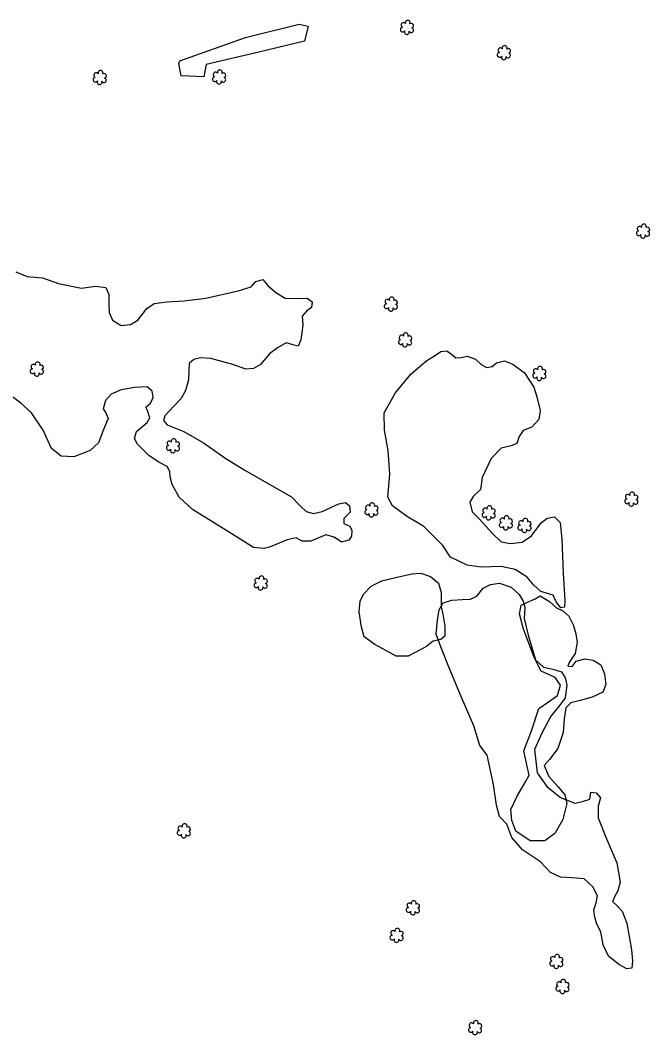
# Model space of a CAD drawing. Extents: x 3040896 to 3051146, y 687568 to 732976.
# Drawn here: x 3045482 to 3045735.6, y 717663.9 to 718072.9 of the extents above; entities that cross this region are included whole.
import ezdxf

# ---------------------------------------------------------------- set-up
doc = ezdxf.new("R2010")
doc.units = 0
for name, color, linetype in [('Exist Other Culture Area Outline', 7, 'Continuous'), ('Exist Vegetation Hedge Row', 7, 'Continuous'), ('Exist Vegetation Shrub CELL', 7, 'Continuous')]:
    doc.layers.add(name, color=color, linetype=linetype)

msp = doc.modelspace()

# ---------------------------------------------------------------- linework, layer by layer
at = {"layer": 'Exist Other Culture Area Outline'}
for points in [[(3045546.28, 718056.63), (3045572.71, 718066.03), (3045594.39, 718071.4), (3045598.02, 718070.55), (3045596.51, 718064.54), (3045578.1, 718060.02), (3045556.82, 718055.05), (3045555.97, 718050.07), (3045546.83, 718050.54), (3045545.82, 718055.47), (3045546.28, 718056.63)], [(3045480.16, 717971.44), (3045484.67, 717969.55), (3045490.96, 717969.07), (3045497.32, 717966.83), (3045506.67, 717964.88), (3045512.21, 717965.69), (3045516.46, 717965.18), (3045517.63, 717962.3), (3045517.67, 717958.58), (3045517.8, 717955.05), (3045519.12, 717951.99), (3045522.62, 717949.85), (3045526.43, 717950.19), (3045529.35, 717951.94), (3045532.97, 717956.68), (3045535.96, 717958.77), (3045540.98, 717959.37), (3045548.06, 717959.85), (3045556.68, 717960.93), (3045569.76, 717963.8), (3045575.02, 717965.43), (3045576.9, 717967.64), (3045579.67, 717968.35), (3045581.68, 717965.94), (3045584.96, 717963.17), (3045588.76, 717960.89), (3045593.28, 717960.72), (3045597.6, 717960.87), (3045599.56, 717959.38), (3045599.25, 717957.08), (3045597.44, 717955.79), (3045595.6, 717953.65), (3045595.79, 717950.05), (3045595, 717944.07), (3045593.89, 717941.58), (3045591.83, 717942.11), (3045589.17, 717942.83), (3045585.59, 717940.8), (3045582.39, 717938.37)], [(3045582.39, 717938.37), (3045578.82, 717934.16), (3045576, 717932.56), (3045572.82, 717932.26), (3045567.65, 717934.06), (3045558.69, 717936.52), (3045554.55, 717936.85), (3045551.93, 717936.18), (3045550.07, 717934.46), (3045549.83, 717931.9), (3045549.73, 717927.93), (3045548.54, 717923.69), (3045546.75, 717920.42), (3045543.79, 717917.3), (3045540.18, 717913.39), (3045539.62, 717911.6), (3045541.15, 717909.86), (3045547.88, 717907.04), (3045555.77, 717902.47), (3045564.78, 717896.27), (3045572.44, 717891.52), (3045581.37, 717886.42), (3045591.2, 717880.7), (3045594.65, 717877.2), (3045597.2, 717874.84), (3045600.16, 717874.06), (3045603.56, 717874.89), (3045610.38, 717877.98), (3045613.06, 717878.46), (3045614.63, 717877.08), (3045614.86, 717874.55), (3045612.38, 717871.99), (3045612.29, 717870.05), (3045614.7, 717868.88), (3045615.53, 717867.14), (3045615.47, 717864.92), (3045614.41, 717863.25), (3045611.47, 717862.52), (3045608.39, 717864.55), (3045605.1, 717865.44), (3045599.11, 717862.85), (3045595.55, 717862.84), (3045593.18, 717864.17), (3045589.45, 717863.38), (3045582.43, 717860.53), (3045580.25, 717859.87), (3045575.99, 717860.32), (3045563.72, 717867.94), (3045551.31, 717875.65), (3045546, 717880.58), (3045543.18, 717885.67), (3045542.42, 717888.79), (3045542.27, 717891.01), (3045541.17, 717893.03), (3045537.76, 717894.78), (3045533.95, 717897.25), (3045529.2, 717902.03), (3045528.05, 717904.26), (3045528.73, 717907.09), (3045533.16, 717910.75), (3045534.14, 717912.6), (3045533.23, 717915.61), (3045532.51, 717916.9), (3045534.39, 717918.56), (3045535.54, 717920.76), (3045535.11, 717923.39), (3045533.15, 717925.08), (3045528.09, 717924.89), (3045522.64, 717923.94), (3045518.53, 717922.15), (3045516.33, 717919.66), (3045515.43, 717916.18), (3045516.42, 717914.62), (3045517.38, 717912.38), (3045515.29, 717907.18), (3045513.52, 717902.6), (3045510.17, 717899.46), (3045503.56, 717896.85), (3045498.38, 717897.12), (3045494.6, 717900.26), (3045491.22, 717907.65), (3045486.42, 717914.63), (3045482.24, 717918.54), (3045478.8, 717921.1)], [(3045633.07, 717922.63), (3045639.41, 717930.24), (3045643.24, 717933.53), (3045645.83, 717935.74), (3045648.9, 717937.56), (3045651.49, 717939.35), (3045653.9, 717939.63), (3045655.76, 717938.25), (3045657.53, 717936.76), (3045659.79, 717936.98), (3045662.06, 717937.46), (3045665.37, 717936.27), (3045667.75, 717934.17), (3045669.9, 717932.9), (3045672.17, 717933.37), (3045673.9, 717934.85), (3045677.14, 717935.59), (3045680.45, 717934.27), (3045685.12, 717930.75), (3045688.96, 717924.94), (3045690.15, 717921.15), (3045691.48, 717915.59), (3045690.94, 717911.95), (3045688.11, 717908.9), (3045684.67, 717907.51), (3045683.05, 717905.05), (3045682.1, 717902.29), (3045679.78, 717901.38), (3045675.78, 717900.32), (3045671.66, 717896.27), (3045668.11, 717888.55), (3045667.4, 717883.71), (3045664.43, 717880.95), (3045663.11, 717878.6), (3045664.05, 717874.75), (3045667.08, 717871.8), (3045672.15, 717866.13), (3045675.81, 717862.59), (3045679.54, 717861.93), (3045684.23, 717862.48), (3045687.92, 717865.07), (3045691.92, 717870.23), (3045694.23, 717872.1), (3045697.2, 717872.71), (3045699.53, 717870.38), (3045700.22, 717863.73), (3045700.73, 717849.95), (3045701.39, 717838.92), (3045701.32, 717836.21), (3045699.82, 717835.94), (3045697.87, 717838.42), (3045696.7, 717841.11), (3045691.68, 717842.6), (3045688.92, 717845.19), (3045686.23, 717848.4), (3045681.36, 717851.47), (3045675.74, 717852.68), (3045667.7, 717852.38), (3045662, 717853.17), (3045655.29, 717856.38), (3045652.2, 717861.17), (3045644.63, 717868.8), (3045637.59, 717872.97), (3045631.89, 717877.11), (3045630.06, 717880.69), (3045630.83, 717889.88), (3045630.27, 717899.49), (3045628.77, 717907.61), (3045628.54, 717914.67), (3045630.78, 717918.4), (3045633.07, 717922.63)], [(3045717.93, 717743.47), (3045722.31, 717733.19), (3045723.76, 717725.31), (3045722.73, 717721.83), (3045721.49, 717719.79), (3045720.67, 717717.53), (3045722.45, 717715.8), (3045724.57, 717713.63), (3045726.38, 717708.85), (3045728.27, 717698.14), (3045728.73, 717693.6), (3045728.43, 717690.71), (3045726.44, 717690.39), (3045723.11, 717692.13), (3045719.05, 717695.54), (3045716.86, 717700.15), (3045715.88, 717705.39), (3045714.31, 717708.39), (3045713.48, 717711.25), (3045713.13, 717714.27), (3045714.03, 717717.09), (3045714.6, 717719.83), (3045712.71, 717723.54), (3045709.25, 717726.7), (3045704.41, 717727.13), (3045699.67, 717727.45), (3045695.59, 717729.21), (3045691.53, 717733.54), (3045684.33, 717738.36), (3045680.07, 717743.43), (3045677.97, 717748.78), (3045675.07, 717751.79), (3045673.87, 717756.36), (3045672.59, 717764.76), (3045670.17, 717776.53), (3045667.11, 717780.49), (3045664.74, 717788.37), (3045659.95, 717799.64), (3045654.82, 717811.85), (3045651.39, 717820.3), (3045649.6, 717825.33), (3045650.05, 717831.09), (3045650.8, 717835.18), (3045652.34, 717837.98), (3045655.93, 717839.07), (3045660.09, 717839.31), (3045663.39, 717839.46), (3045665.96, 717840.77), (3045668.54, 717843.97), (3045671.5, 717845.39), (3045675.06, 717845.94), (3045679.81, 717844.28), (3045683.06, 717841.41), (3045684.63, 717838.66), (3045685.23, 717836.16), (3045685, 717831.76), (3045686.64, 717824.94), (3045689.59, 717815.07), (3045692.87, 717812.05), (3045696.57, 717811.25), (3045700.06, 717810.22), (3045701.47, 717807.74), (3045702.19, 717804.8), (3045701.54, 717799.72), (3045699.41, 717796.8), (3045695.81, 717792.28), (3045692.17, 717785.42), (3045689.21, 717778.91), (3045690.26, 717769.5), (3045694.11, 717763.92), (3045699.66, 717759.53), (3045705.47, 717757.25), (3045708.51, 717757.84), (3045711.42, 717758.8), (3045711.92, 717761.61), (3045714.08, 717761.42), (3045715.77, 717759.34), (3045714.89, 717756.09), (3045714.84, 717751.34), (3045717.93, 717743.47)]]:
    msp.add_lwpolyline(points, dxfattribs=at)
at = {"layer": 'Exist Vegetation Hedge Row'}
for points in [[(3045645.61, 717820.39), (3045638.29, 717816.46), (3045633.47, 717816.55), (3045629.28, 717818.85), (3045624.8, 717821.21), (3045620.55, 717824.24), (3045619.52, 717828.21), (3045618.5, 717834.43), (3045618.93, 717838.68), (3045620.32, 717841.55), (3045623.34, 717844.71), (3045627.72, 717846.9), (3045632.66, 717848.11), (3045639.74, 717849.73), (3045643.38, 717850.04), (3045647.28, 717848.65), (3045650.51, 717845.95), (3045651.52, 717842.15), (3045651.5, 717836.38), (3045652.23, 717833.41), (3045653.11, 717828.58), (3045653.08, 717824.55), (3045651.37, 717823.17), (3045648.36, 717822.52), (3045645.61, 717820.39)], [(3045691.44, 717840.85), (3045695.18, 717838.57), (3045698.05, 717835.99), (3045700.55, 717834.84), (3045703.05, 717832.59), (3045704.96, 717828.9), (3045705.81, 717825.55), (3045706.39, 717822.14), (3045705.54, 717817.6), (3045703.12, 717813.89), (3045702.59, 717812.45), (3045704.34, 717812.4), (3045705.93, 717814.54), (3045709.45, 717815.45), (3045712.88, 717814.88), (3045715.95, 717812.98), (3045717.34, 717809.42), (3045717.95, 717805.15), (3045716.7, 717801.93), (3045712.37, 717800.01), (3045707.52, 717798.59), (3045703.82, 717797.68), (3045701.87, 717795.61), (3045701.1, 717791.3), (3045700.75, 717785.7), (3045698.62, 717779.29), (3045695.18, 717774.88), (3045693.09, 717772.4), (3045694.89, 717767.99), (3045698.78, 717763.82), (3045701.44, 717760.6), (3045702.23, 717757.14), (3045700.54, 717750.61), (3045697.39, 717744.95), (3045693.39, 717742.03), (3045687.49, 717742.02), (3045681.72, 717745.97), (3045679.99, 717750.28), (3045679.67, 717754.7), (3045682.17, 717760.09), (3045685.49, 717765.8), (3045687.06, 717768.55), (3045686.35, 717771.47), (3045684.94, 717778.35), (3045687.95, 717786.38), (3045690.91, 717795.4), (3045694.79, 717798.09), (3045698.43, 717800.71), (3045699.61, 717804.79), (3045697.54, 717807.94), (3045691.89, 717810.43), (3045689.14, 717815.72), (3045684.75, 717827.35), (3045683.13, 717833.53), (3045683.75, 717837.11), (3045686.31, 717838.26), (3045689.43, 717839.67), (3045691.44, 717840.85)]]:
    msp.add_lwpolyline(points, dxfattribs=at)
at = {"layer": 'Exist Vegetation Shrub CELL'}
for p, q in [((3045637.86, 718069.9), (3045637.86, 718069.9)), ((3045676.93, 718059.7), (3045676.93, 718059.7)), ((3045514.05, 718049.67), (3045514.05, 718049.67)), ((3045562.17, 718049.89), (3045562.17, 718049.89)), ((3045733, 717987.73), (3045733, 717987.73)), ((3045631.39, 717958.3), (3045631.39, 717958.3)), ((3045637.12, 717943.85), (3045637.12, 717943.85)), ((3045488.74, 717932.11), (3045488.74, 717932.11)), ((3045691.19, 717930.33), (3045691.19, 717930.33)), ((3045543.57, 717901.17), (3045543.57, 717901.17)), ((3045728.27, 717879.66), (3045728.27, 717879.66)), ((3045623.56, 717875.3), (3045623.56, 717875.3)), ((3045670.79, 717874.11), (3045670.79, 717874.11)), ((3045677.72, 717870.07), (3045677.72, 717870.07)), ((3045685.23, 717869.05), (3045685.23, 717869.05)), ((3045578.93, 717845.84), (3045578.93, 717845.84)), ((3045547.96, 717745.91), (3045547.96, 717745.91)), ((3045640.26, 717714.86), (3045640.26, 717714.86)), ((3045633.69, 717703.75), (3045633.69, 717703.75)), ((3045698.05, 717693.25), (3045698.05, 717693.25)), ((3045700.54, 717683.12), (3045700.54, 717683.12)), ((3045665.31, 717666.53), (3045665.31, 717666.53))]:
    msp.add_line(p, q, dxfattribs=at)
for centre, radius, start, end in [((3045638.09, 718071.94), 0.99, 334.8391, 200.4717), ((3045636.06, 718069.19), 0.955, 95.1099, 327.9534), ((3045636.38, 718071.02), 0.968, 35.8908, 245.4216), ((3045639.5, 718068.97), 0.937, 204.9913, 73.4601), ((3045639.54, 718070.76), 0.929, 284.4567, 126.0861), ((3045637.74, 718068.21), 0.984, 151.2797, 21.387), ((3045675.45, 718060.83), 0.968, 35.8908, 245.4216), ((3045677.16, 718061.74), 0.99, 334.8391, 200.4717), ((3045678.61, 718060.57), 0.929, 284.4567, 126.0861), ((3045675.13, 718059), 0.955, 95.1099, 327.9534), ((3045676.81, 718058.02), 0.984, 151.2797, 21.387), ((3045678.57, 718058.77), 0.937, 204.9913, 73.4601), ((3045514.28, 718051.71), 0.99, 334.8391, 200.4717), ((3045562.39, 718051.93), 0.99, 334.8391, 200.4717), ((3045512.25, 718048.96), 0.955, 95.1099, 327.9534), ((3045512.57, 718050.8), 0.968, 35.8908, 245.4216), ((3045513.92, 718047.99), 0.984, 151.2797, 21.387), ((3045515.69, 718048.74), 0.937, 204.9913, 73.4601), ((3045515.72, 718050.54), 0.929, 284.4567, 126.0861), ((3045560.37, 718049.18), 0.955, 95.1099, 327.9534), ((3045560.68, 718051.01), 0.968, 35.8908, 245.4216), ((3045562.04, 718048.2), 0.984, 151.2797, 21.387), ((3045563.8, 718048.96), 0.937, 204.9913, 73.4601), ((3045563.84, 718050.76), 0.929, 284.4567, 126.0861), ((3045731.2, 717987.03), 0.955, 95.1099, 327.9534), ((3045731.52, 717988.86), 0.968, 35.8908, 245.4216), ((3045733.23, 717989.77), 0.99, 334.8391, 200.4717), ((3045734.64, 717986.8), 0.937, 204.9913, 73.4601), ((3045734.67, 717988.6), 0.929, 284.4567, 126.0861), ((3045732.87, 717986.05), 0.984, 151.2797, 21.387), ((3045629.59, 717957.6), 0.955, 95.1099, 327.9534), ((3045629.91, 717959.43), 0.968, 35.8908, 245.4216), ((3045631.62, 717960.34), 0.99, 334.8391, 200.4717), ((3045633.06, 717959.17), 0.929, 284.4567, 126.0861), ((3045631.26, 717956.62), 0.984, 151.2797, 21.387), ((3045633.03, 717957.37), 0.937, 204.9913, 73.4601), ((3045637.35, 717945.89), 0.99, 334.8391, 200.4717), ((3045635.32, 717943.14), 0.955, 95.1099, 327.9534), ((3045635.64, 717944.98), 0.968, 35.8908, 245.4216), ((3045636.99, 717942.17), 0.984, 151.2797, 21.387), ((3045638.76, 717942.92), 0.937, 204.9913, 73.4601), ((3045638.79, 717944.72), 0.929, 284.4567, 126.0861), ((3045487.25, 717933.23), 0.968, 35.8908, 245.4216), ((3045488.97, 717934.15), 0.99, 334.8391, 200.4717), ((3045490.41, 717932.98), 0.929, 284.4567, 126.0861), ((3045486.94, 717931.4), 0.955, 95.1099, 327.9534), ((3045488.61, 717930.42), 0.984, 151.2797, 21.387), ((3045490.37, 717931.18), 0.937, 204.9913, 73.4601), ((3045689.39, 717929.62), 0.955, 95.1099, 327.9534), ((3045689.7, 717931.45), 0.968, 35.8908, 245.4216), ((3045691.41, 717932.37), 0.99, 334.8391, 200.4717), ((3045692.82, 717929.4), 0.937, 204.9913, 73.4601), ((3045692.86, 717931.19), 0.929, 284.4567, 126.0861), ((3045691.06, 717928.64), 0.984, 151.2797, 21.387), ((3045541.77, 717900.47), 0.955, 95.1099, 327.9534), ((3045542.09, 717902.3), 0.968, 35.8908, 245.4216), ((3045543.8, 717903.22), 0.99, 334.8391, 200.4717), ((3045545.21, 717900.25), 0.937, 204.9913, 73.4601), ((3045545.24, 717902.04), 0.929, 284.4567, 126.0861), ((3045543.44, 717899.49), 0.984, 151.2797, 21.387), ((3045726.79, 717880.79), 0.968, 35.8908, 245.4216), ((3045728.5, 717881.7), 0.99, 334.8391, 200.4717), ((3045729.94, 717880.53), 0.929, 284.4567, 126.0861), ((3045622.08, 717876.43), 0.968, 35.8908, 245.4216), ((3045623.79, 717877.34), 0.99, 334.8391, 200.4717), ((3045625.24, 717876.17), 0.929, 284.4567, 126.0861), ((3045671.02, 717876.15), 0.99, 334.8391, 200.4717), ((3045726.47, 717878.96), 0.955, 95.1099, 327.9534), ((3045728.14, 717877.98), 0.984, 151.2797, 21.387), ((3045729.91, 717878.73), 0.937, 204.9913, 73.4601), ((3045621.76, 717874.6), 0.955, 95.1099, 327.9534), ((3045623.44, 717873.62), 0.984, 151.2797, 21.387), ((3045625.2, 717874.37), 0.937, 204.9913, 73.4601), ((3045668.99, 717873.41), 0.955, 95.1099, 327.9534), ((3045669.31, 717875.24), 0.968, 35.8908, 245.4216), ((3045670.67, 717872.43), 0.984, 151.2797, 21.387), ((3045672.43, 717873.18), 0.937, 204.9913, 73.4601), ((3045672.47, 717874.98), 0.929, 284.4567, 126.0861), ((3045677.95, 717872.11), 0.99, 334.8391, 200.4717), ((3045675.92, 717869.37), 0.955, 95.1099, 327.9534), ((3045676.24, 717871.2), 0.968, 35.8908, 245.4216), ((3045677.59, 717868.39), 0.984, 151.2797, 21.387), ((3045679.36, 717869.14), 0.937, 204.9913, 73.4601), ((3045679.39, 717870.94), 0.929, 284.4567, 126.0861), ((3045683.43, 717868.34), 0.955, 95.1099, 327.9534), ((3045683.75, 717870.18), 0.968, 35.8908, 245.4216), ((3045685.46, 717871.09), 0.99, 334.8391, 200.4717), ((3045686.87, 717868.12), 0.937, 204.9913, 73.4601), ((3045686.9, 717869.92), 0.929, 284.4567, 126.0861), ((3045685.1, 717867.36), 0.984, 151.2797, 21.387), ((3045577.44, 717846.96), 0.968, 35.8908, 245.4216), ((3045579.15, 717847.88), 0.99, 334.8391, 200.4717), ((3045577.13, 717845.13), 0.955, 95.1099, 327.9534), ((3045578.8, 717844.15), 0.984, 151.2797, 21.387), ((3045580.56, 717844.91), 0.937, 204.9913, 73.4601), ((3045580.6, 717846.71), 0.929, 284.4567, 126.0861), ((3045546.16, 717745.2), 0.955, 95.1099, 327.9534), ((3045546.47, 717747.04), 0.968, 35.8908, 245.4216), ((3045548.19, 717747.95), 0.99, 334.8391, 200.4717), ((3045549.59, 717744.98), 0.937, 204.9913, 73.4601), ((3045549.63, 717746.78), 0.929, 284.4567, 126.0861), ((3045547.83, 717744.22), 0.984, 151.2797, 21.387), ((3045640.49, 717716.9), 0.99, 334.8391, 200.4717), ((3045638.46, 717714.16), 0.955, 95.1099, 327.9534), ((3045638.78, 717715.99), 0.968, 35.8908, 245.4216), ((3045640.13, 717713.18), 0.984, 151.2797, 21.387), ((3045641.9, 717713.94), 0.937, 204.9913, 73.4601), ((3045641.93, 717715.73), 0.929, 284.4567, 126.0861), ((3045632.2, 717704.88), 0.968, 35.8908, 245.4216), ((3045633.92, 717705.79), 0.99, 334.8391, 200.4717), ((3045635.36, 717704.62), 0.929, 284.4567, 126.0861), ((3045631.89, 717703.05), 0.955, 95.1099, 327.9534), ((3045633.56, 717702.07), 0.984, 151.2797, 21.387), ((3045635.32, 717702.82), 0.937, 204.9913, 73.4601), ((3045696.25, 717692.54), 0.955, 95.1099, 327.9534), ((3045696.57, 717694.38), 0.968, 35.8908, 245.4216), ((3045698.28, 717695.29), 0.99, 334.8391, 200.4717), ((3045699.69, 717692.32), 0.937, 204.9913, 73.4601), ((3045699.72, 717694.12), 0.929, 284.4567, 126.0861), ((3045697.92, 717691.56), 0.984, 151.2797, 21.387), ((3045699.06, 717684.25), 0.968, 35.8908, 245.4216), ((3045700.77, 717685.16), 0.99, 334.8391, 200.4717), ((3045702.21, 717683.99), 0.929, 284.4567, 126.0861), ((3045698.74, 717682.42), 0.955, 95.1099, 327.9534), ((3045700.41, 717681.44), 0.984, 151.2797, 21.387), ((3045702.18, 717682.19), 0.937, 204.9913, 73.4601), ((3045663.83, 717667.66), 0.968, 35.8908, 245.4216), ((3045665.54, 717668.57), 0.99, 334.8391, 200.4717), ((3045666.99, 717667.4), 0.929, 284.4567, 126.0861), ((3045663.51, 717665.83), 0.955, 95.1099, 327.9534), ((3045665.18, 717664.85), 0.984, 151.2797, 21.387), ((3045666.95, 717665.6), 0.937, 204.9913, 73.4601)]:
    msp.add_arc(centre, radius, start, end, dxfattribs=at)

doc.saveas('drawing.dxf')
